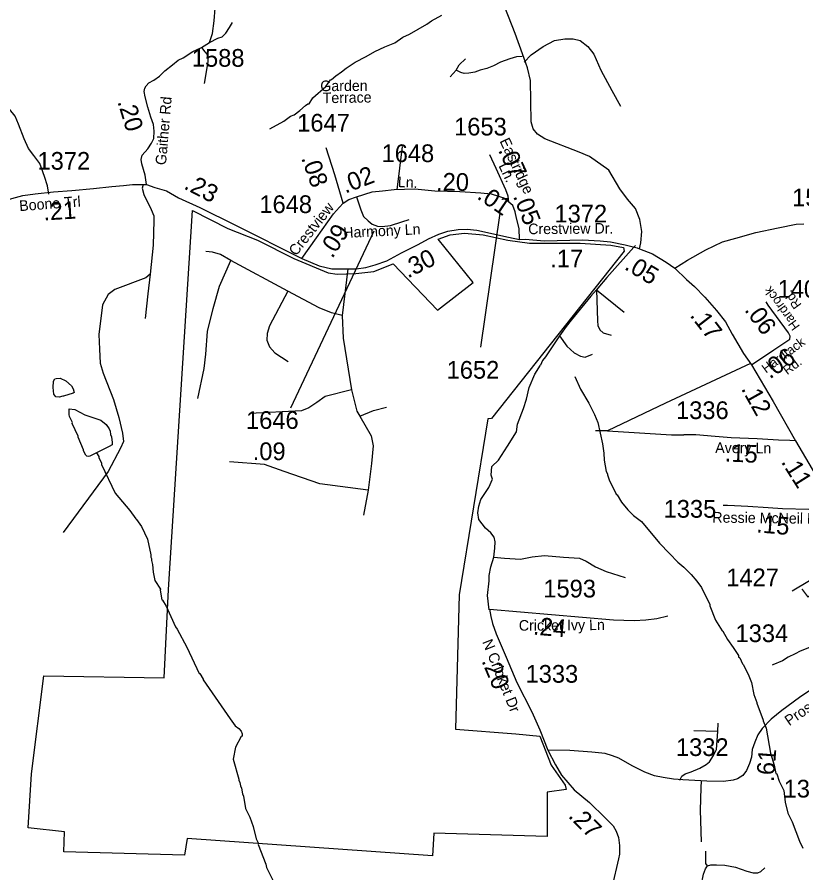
# Model space of a CAD drawing. Extents: x 1248224 to 1454986, y 825081 to 985870.
# Drawn here: x 1345393 to 1350937, y 888434 to 894477 of the extents above; entities that cross this region are included whole.
import ezdxf

# ---------------------------------------------------------------- set-up
doc = ezdxf.new("R2010")
doc.units = 0
for name, color, linetype in [('Exist Boundary Political City Limit New', 7, 'Continuous'), ('Exist Hydrographic Misc Water Feature', 7, 'Continuous'), ('Exist Road Non-System Type 51', 7, 'Continuous'), ('Exist Road Secondary Mileage Hundredths English Label', 7, 'Continuous'), ('Exist Road Secondary Type 51 Attributed', 7, 'Continuous'), ('Exist Road Secondary Type 51 Label', 7, 'Continuous'), ('Exist Road Secondary Type 51 Number Label', 7, 'Continuous'), ('Map Preparation Boundary City Limit Buffer Line', 7, 'Continuous')]:
    doc.layers.add(name, color=color, linetype=linetype)

msp = doc.modelspace()

# ---------------------------------------------------------------- linework, layer by layer
at = {"layer": 'Exist Boundary Political City Limit New'}
for points in [[(1346432.1, 889810.3), (1346462.9, 890433.8), (1346632.5, 893111.7)], [(1346632.5, 893111.7), (1346881.3, 892984.1), (1347091.8, 892901.1), (1347347, 892773.4), (1347589.4, 892671.2), (1347653.2, 892662.7), (1347785, 892667), (1347912.6, 892679.8), (1348048.7, 892735.1), (1348362.7, 892407.4), (1348613.7, 892603.2), (1348367, 892909.6), (1348452.1, 892939.4), (1348554.1, 892952.2), (1348686, 892939.4), (1348860.3, 892901.1), (1349013.4, 892879.8), (1349119.7, 892879.8), (1349370.7, 892879.8), (1349587.6, 892867.1), (1349676.9, 892850), (1349681.1, 892824.5), (1348745.5, 891641.3), (1348718.6, 891640.5), (1348515.2, 890396.2), (1348489.9, 889447.5), (1348916.4, 889415.5)], [(1348916.4, 889415.5), (1349085.5, 889399.5), (1349165.2, 889193.8), (1349263.9, 889051.9), (1349272.4, 889022.1), (1349136.8, 889004.1), (1349136.8, 888691.1), (1348335.9, 888714.8), (1348326.4, 888553.5), (1346593.5, 888677), (1346574.5, 888558.4), (1345722.7, 888582), (1345727.4, 888724.3), (1345471.5, 888752.7), (1345495.2, 889132.1), (1345580.5, 889824.5), (1346432.1, 889810.3)]]:
    msp.add_lwpolyline(points, dxfattribs=at)
at = {"layer": 'Exist Hydrographic Misc Water Feature'}
for points in [[(1347179.1, 893687.8), (1347276.3, 893741.7), (1347325.1, 893776.5), (1347349.4, 893787.9), (1347390, 893817), (1347430.8, 893852.1), (1347447, 893863.7), (1347455.1, 893865.5), (1347482.2, 893905.9), (1347573.8, 893986.8), (1347606.8, 894034.1), (1347612.9, 894035.9), (1347643.4, 894063.2), (1347684, 894090.2), (1347716.6, 894117.5), (1347781.5, 894158), (1347858.4, 894198.3), (1347919.3, 894234.9), (1347990.4, 894268.3), (1348060.6, 894295.7), (1348117.5, 894334.4), (1348166, 894357.3), (1348287.6, 894426.5), (1348320.1, 894449.8), (1348393, 894492)], [(1345719.6, 891799.2), (1345714.9, 891800.8), (1345690.8, 891793.3), (1345666.8, 891795.9), (1345653.2, 891814.1), (1345648.3, 891860.3), (1345649.3, 891906.3), (1345659.7, 891922), (1345667.8, 891925.9), (1345697.8, 891927.1), (1345737.4, 891908.2), (1345776.5, 891873.4), (1345788.1, 891853.1), (1345795.5, 891826.9), (1345789.4, 891821.1), (1345719.6, 891799.2)], [(1349334.2, 891938.1), (1349374.2, 891849.2), (1349432.1, 891751.8), (1349472.3, 891670.9), (1349495.1, 891614.4), (1349528.4, 891462.4), (1349538.2, 891397.4), (1349541.1, 891347.3), (1349555.3, 891269), (1349563, 891252.8), (1349562.8, 891244.8), (1349576.1, 891208.5), (1349625.8, 891107.4), (1349631.7, 891103.2), (1349662.6, 891050.5), (1349707.7, 890996.5), (1349748.5, 890956.6), (1349803.6, 890915.3), (1349932.1, 890762.4), (1350002.4, 890688.6), (1350060.1, 890628), (1350104.4, 890592.4), (1350155.9, 890540.3), (1350196.2, 890494.3), (1350229.2, 890449.6), (1350286.6, 890328.3), (1350286.4, 890320.3), (1350326.1, 890219.4), (1350374.4, 890142.3), (1350379, 890139.5), (1350411.1, 890081.4), (1350451.5, 890026.2), (1350488.5, 889967.6), (1350490.4, 889959.6), (1350498.2, 889951.4), (1350517.3, 889911), (1350525.1, 889902.8), (1350563.4, 889824), (1350582.3, 889777.5), (1350598.5, 889693.2), (1350619.3, 889636.7), (1350618, 889631.2), (1350664.5, 889511.7), (1350663.2, 889506.6), (1350685.2, 889455.2), (1350715.3, 889278.4), (1350741.5, 889193.9), (1350754.2, 889135.6), (1350760.1, 889133.5), (1350777.3, 889081.1), (1350809.5, 889016.4), (1350819.6, 888932.1), (1350837.9, 888855.7), (1350868.6, 888793), (1350921.6, 888657.8), (1350944.5, 888607.2)], [(1345953.5, 891400.4), (1345905.5, 891376.4), (1345897.5, 891374.6), (1345885.5, 891376.8), (1345877.7, 891383), (1345862.4, 891413.3), (1345862.6, 891421.3), (1345824.5, 891510.2), (1345824.7, 891518.2), (1345782.7, 891607.2), (1345782.8, 891615.2), (1345763.7, 891655.6), (1345760, 891669.8), (1345761.3, 891711.1)], [(1345761.3, 891711.1), (1345800.8, 891706.8), (1345872.1, 891669.2), (1345983.2, 891630.6), (1346022.5, 891599.7), (1346041.9, 891569.3), (1346049.5, 891553.1), (1346053, 891529), (1346060.6, 891512.9), (1346063.7, 891472.8), (1346064.8, 891457.4), (1346043.1, 891445.2), (1345953.5, 891400.4)], [(1345953.5, 891400.4), (1345969.5, 891374.9), (1345969.4, 891366.9), (1345988.5, 891326.5), (1345988.3, 891318.5), (1346085.8, 891116.2), (1346190, 890992.4), (1346231.8, 890932.9), (1346236.4, 890930.1), (1346270.6, 890880), (1346312.7, 890791.1), (1346338.1, 890678.5), (1346337.8, 890662.6), (1346341.6, 890654.5), (1346341.3, 890640.4), (1346348.6, 890610.3), (1346353.5, 890558.2), (1346366.1, 890497.9), (1346404.7, 890437), (1346402.6, 890429.7), (1346415.1, 890360.7), (1346420.3, 890358.5), (1346446.1, 890316), (1346510.8, 890170.5), (1346522.5, 890154.3), (1346591.7, 890028.7), (1346679.6, 889842.8), (1346683.6, 889840.6), (1346706.8, 889802), (1346706.6, 889796.1), (1346897.5, 889522.5), (1346933, 889471.5), (1346959.2, 889453.3), (1346974.7, 889435.3), (1346983.1, 889415.6), (1346981.8, 889399.8), (1346976.1, 889395.9), (1346936, 889320.9), (1346920.2, 889237.2), (1346959.1, 889096.4), (1346958.9, 889088.4), (1346966.6, 889072.2), (1346970, 889048.1), (1346977.6, 889031.9), (1346984.8, 888991.8), (1346992.4, 888975.6), (1347006.4, 888887.2), (1347037.1, 888826.5), (1347059.7, 888762), (1347081.7, 888673.5), (1347097, 888641.1), (1347096.9, 888633.1), (1347149.8, 888496), (1347155.2, 888471.9), (1347226.2, 888330.2)]]:
    msp.add_lwpolyline(points, dxfattribs=at)
at = {"layer": 'Exist Road Non-System Type 51'}
for p, q in [((1348494.6, 894102.2), (1348452.7, 894054.9)), ((1348077, 893258.5), (1348116.5, 893564.4)), ((1349760.7, 892864.2), (1349749.5, 892851.6)), ((1347306, 892542.8), (1346901.5, 892757.5)), ((1347730.1, 892699.3), (1347689.1, 892368.7)), ((1349485.2, 892550.2), (1349680.6, 892393.7)), ((1349565.1, 891554.4), (1349479.1, 891554.4)), ((1347872.8, 891136), (1347839.5, 890958.9)), ((1350343.1, 889432.3), (1350174.5, 889437))]:
    msp.add_line(p, q, dxfattribs=at)
for points in [[(1346695, 894261.7), (1346751.9, 894296.8), (1346772.2, 894361.4), (1346785.1, 894450.1), (1346799.9, 894633), (1346809.1, 894727.2), (1346814.6, 894793.6), (1346798, 894852.8), (1346799.9, 894902.6), (1346829.4, 895016.7), (1346840.5, 895075.8)], [(1346751.9, 894296.8), (1346810.2, 894328.3), (1346840.7, 894337.6), (1346866.5, 894363.4), (1346892.2, 894403.3), (1346913.3, 894438.4)], [(1348975.6, 894159.7), (1349025.3, 894209.6), (1349108.9, 894270.4), (1349189.1, 894311), (1349262.3, 894324.5), (1349321.6, 894324.5), (1349370.4, 894311), (1349426.1, 894270.4), (1349468, 894216.3), (1349516.8, 894101.4), (1349593.5, 893959.3), (1349656.2, 893847.8)], [(1346566.2, 894190), (1346634.5, 894234.5), (1346695, 894261.7)], [(1346695, 894261.7), (1346718.6, 894232.9), (1346737.1, 894210.8), (1346740.8, 894160.9), (1346714.9, 894007.6)], [(1348961.8, 894199.9), (1348921.6, 894196.9), (1348874.5, 894183.4), (1348808.3, 894158), (1348757.7, 894132.6), (1348710.7, 894114), (1348665.4, 894102.2), (1348627, 894088.7), (1348585.2, 894081.9), (1348552.1, 894078.5), (1348527.7, 894087), (1348494.6, 894102.2)], [(1348494.6, 894102.2), (1348515.5, 894141.1), (1348560.8, 894181.7)], [(1345616.9, 893227.1), (1345607.8, 893285.3), (1345585.6, 893351.8), (1345552.4, 893444.1), (1345511.8, 893499.5), (1345473, 893549.4), (1345441.7, 893617.7), (1345402.9, 893721.2), (1345378.9, 893776.6), (1345338.3, 893826.4), (1345284.8, 893902.2), (1345194.3, 894046.2)], [(1346283.6, 893295), (1346275.5, 893269.1), (1346287.3, 893224.6), (1346340, 893119.1), (1346359.1, 893072.6), (1346359.1, 893041.2), (1346353.6, 892865.7), (1346333.3, 892660.7), (1346316.7, 892523), (1346298.2, 892349.3)], [(1346901.5, 892757.5), (1346829.4, 892799.7), (1346773.2, 892817.3), (1346725.7, 892820.8)], [(1349749.5, 892851.6), (1349558.6, 892637.2), (1349495.9, 892562.8), (1349485.2, 892550.2)], [(1346669.4, 891783), (1346714.3, 891996.2), (1346726, 892095.9), (1346737.8, 892256.3), (1346778.8, 892418.7), (1346821.8, 892576), (1346901.5, 892757.5)], [(1346333.3, 892660.7), (1346303.2, 892635), (1346084.2, 892553.7), (1346034.8, 892518.4), (1345996, 892444.2), (1345971.2, 892235.7), (1345974.8, 892133.2), (1345978.3, 892034.3), (1345999.5, 891963.6), (1346073.6, 891776.4), (1346112.5, 891649.1), (1346137.2, 891539.6), (1346144.3, 891479.5), (1346123.1, 891433.6), (1346034.8, 891267.5), (1345717.1, 890838.4)], [(1347306, 892542.8), (1347175.1, 892296.3), (1347159.4, 892241.6), (1347157.5, 892196.6), (1347175.1, 892147.7), (1347214.1, 892106.6), (1347308, 892046)], [(1347689.1, 892368.7), (1347614.8, 892388.3), (1347526.9, 892423.5), (1347306, 892542.8)], [(1349485.2, 892550.2), (1349447.1, 892505.3), (1349307, 892337), (1349272, 892291.7), (1349225.8, 892225.2)], [(1349485.2, 892550.2), (1349492.4, 892332.9), (1349495.9, 892299.1), (1349509.8, 892268.6), (1349534.2, 892248.3), (1349590, 892231.4)], [(1347689.1, 892368.7), (1347696.9, 892210.7), (1347755.5, 891845)], [(1349225.8, 892225.2), (1349125.7, 892078.5), (1349105.1, 892050.9), (1349090.5, 892019.1)], [(1349225.8, 892225.2), (1349276.3, 892153.6), (1349328.5, 892106.3), (1349373.9, 892082.6), (1349405.2, 892075.9), (1349457.5, 892096.2)], [(1350573.7, 892031.7), (1349973.6, 891750), (1349565.1, 891554.4)], [(1348725.5, 891156.1), (1348751, 891214), (1348743.1, 891243.1), (1348745.7, 891304.1), (1348793.4, 891349.1), (1348856.9, 891447.1), (1348920.4, 891547.8), (1348928.4, 891603.5), (1348970.7, 891712.1), (1348991.9, 891778.3), (1349010.3, 891862.1), (1349050.1, 891954.8), (1349090.5, 892019.1)], [(1347755.5, 891845), (1347569.8, 891798.7), (1347509.2, 891755.7), (1347454.5, 891718.5), (1347401.7, 891697), (1347036.2, 891677.4)], [(1347755.5, 891845), (1347792.6, 891693.1), (1347814.1, 891657.9)], [(1347814.1, 891657.9), (1347909.9, 891699), (1348001.8, 891722.4)], [(1347814.1, 891657.9), (1347894.3, 891519.4), (1347907.9, 891448.9), (1347896.2, 891325.7), (1347872.8, 891136)], [(1349565.1, 891554.4), (1350016.6, 891527), (1350103.9, 891527.8)], [(1347872.8, 891136), (1347530.7, 891181), (1347280.5, 891269), (1347139.8, 891317.9), (1346893.5, 891337.4)], [(1348760.4, 890662.4), (1348767.3, 890726.7), (1348770.8, 890770.6), (1348763.8, 890804.5), (1348739.4, 890834.9), (1348701.1, 890868.7), (1348655.8, 890929.6), (1348648.8, 890976.9), (1348655.8, 891024.2), (1348669.7, 891071.6), (1348725.5, 891156.1)], [(1348727.2, 890292.2), (1348715, 890391.9), (1348729, 890496.7), (1348729, 890533.9), (1348739.4, 890594.8), (1348760.4, 890662.4)], [(1348760.4, 890662.4), (1348837, 890655.7), (1348948.6, 890648.9), (1349032.2, 890665.8), (1349119.4, 890676), (1349251.9, 890662.4), (1349366.9, 890655.7), (1349412.2, 890635.4), (1349478.4, 890594.8), (1349555.1, 890561), (1349687.6, 890520.4)], [(1350075, 889089.5), (1350090.2, 889116.5), (1350112.5, 889132.9), (1350155.8, 889147), (1350216.7, 889173.9), (1350261.2, 889198.6), (1350285.8, 889218.5), (1350312.8, 889263), (1350333.9, 889304), (1350343.1, 889432.3), (1350345.5, 889490.9)], [(1350228.3, 888652.9), (1350221.3, 888876.8), (1350226.1, 889034.5), (1350227, 889082.8)], [(1350269.4, 888483.5), (1350258.7, 888500.8), (1350257.6, 888552.4), (1350257.6, 888587.5)], [(1350180.8, 888189.4), (1350202.6, 888251.4), (1350226, 888344), (1350241.3, 888424.9), (1350255.3, 888462.4), (1350269.4, 888483.5), (1350294, 888490.5), (1350333.8, 888490.5), (1350392.4, 888487), (1350467.3, 888472.9), (1350548.1, 888446), (1350593.8, 888433.1), (1350626.6, 888434.3), (1350647.7, 888443.6), (1350674.6, 888468.3)]]:
    msp.add_lwpolyline(points, dxfattribs=at)
at = {"layer": 'Exist Road Secondary Type 51 Attributed'}
for points in [[(1349790.7, 892841), (1349800.3, 892882.1), (1349806.1, 892963.1), (1349792.6, 893048), (1349762, 893124.6), (1349704.1, 893192.1), (1349650.1, 893265.5), (1349573, 893396.7), (1349436.4, 893492.5), (1349363.1, 893523.4), (1349120.2, 893618), (1349070, 893650.8), (1349039.2, 893687.5), (1349025.7, 893737.6), (1349019.9, 894029.1), (1348998.7, 894119.8), (1348964.3, 894217.9), (1348910.8, 894362.3), (1348812.9, 894615.4)], [(1346307.1, 893294.1), (1346298.3, 893360.1), (1346273.3, 893441.2), (1346269.4, 893472), (1346277.1, 893502.9), (1346315.7, 893547.3), (1346342.7, 893585.9), (1346358.1, 893620.6), (1346360, 893670.8), (1346356.2, 893719.1), (1346336.9, 893771.2), (1346315.7, 893840.6), (1346298.5, 893913.3), (1346290.8, 893951.9), (1346294.7, 893975), (1346304.3, 893992.4), (1346323.6, 894013.6), (1346358.3, 894032.9), (1346398.8, 894059.9), (1346437.4, 894098.5), (1346491.4, 894141), (1346529.9, 894171.9), (1346566.2, 894190)], [(1347697.2, 893163.4), (1347638.6, 893362.2), (1347576.9, 893554.2)], [(1348868, 893170.3), (1348863.3, 893212.6), (1348846.1, 893258), (1348777.2, 893408.4), (1348731.8, 893505.5)], [(1345211.1, 893134.6), (1345285.9, 893173.8), (1345354.4, 893197), (1345432.5, 893216.3), (1345521.2, 893228.8), (1345650.4, 893244.3), (1345779.1, 893251.9), (1345932.4, 893267.3), (1346062.6, 893279.8), (1346145.1, 893288.3), (1346208.7, 893294.1), (1346255, 893296.1), (1346307.1, 893294.1)], [(1346307.1, 893294.1), (1346365.2, 893274.8), (1346448.1, 893249.8), (1346533, 893201.5), (1346683.4, 893132), (1346936, 893008.5), (1347405.2, 892771.5)], [(1347791.1, 893208.4), (1347900.2, 893242.7), (1347973.4, 893251), (1348057.1, 893259.4), (1348202.2, 893264.2), (1348345, 893249.9), (1348521.7, 893244.7), (1348668.1, 893236.4), (1348741.4, 893228), (1348793.7, 893213.3), (1348828.1, 893200.1)], [(1347697.2, 893163.4), (1347737.3, 893188.8), (1347791.1, 893208.4)], [(1347791.1, 893208.4), (1347820.5, 893116.4), (1347841, 893068.8), (1347873.3, 893037.4), (1347900.7, 893014.9), (1347937.8, 893001.2), (1347971.1, 892998.2), (1348031.8, 893006.1), (1348112, 893030.6), (1348162, 893047.2)], [(1348868, 893170.3), (1348828.1, 893200.1)], [(1347405.2, 892771.5), (1347508.8, 892918), (1347629, 893087.8), (1347669.7, 893136), (1347697.2, 893163.4)], [(1348941.1, 892905.7), (1348938.7, 892983.2), (1348922, 893057), (1348911.9, 893102.2), (1348894.7, 893146.1), (1348868, 893170.3)], [(1350039, 892703.9), (1350129.9, 892761.4), (1350258.9, 892833.4), (1350377.3, 892889), (1350471.8, 892916), (1350612.7, 892956.5), (1350770.1, 892989.5), (1350897.6, 893015), (1350951.6, 893016.5)], [(1347405.2, 892771.5), (1347526.6, 892721.5), (1347617.1, 892698.9), (1347708.8, 892698.6), (1347787.8, 892700.5), (1347857.3, 892708.2), (1347922.8, 892727.5), (1348003.8, 892756.5), (1348107.9, 892812.5), (1348226.8, 892872), (1348298.1, 892910.6), (1348371.4, 892945.4), (1348435, 892964.7), (1348508.3, 892976.2), (1348571.9, 892980.1), (1348641.3, 892972.4), (1348865.2, 892922.8), (1348941.1, 892905.7)], [(1348941.1, 892905.7), (1348981.8, 892908.3), (1349119.6, 892897.4), (1349387.7, 892904.4), (1349512.5, 892896.7), (1349585.8, 892890), (1349689, 892868.7), (1349772.8, 892847.5), (1349790.7, 892841)], [(1349790.7, 892841), (1349881.6, 892804.2), (1349979.5, 892745.9), (1350039, 892703.9)], [(1350039, 892703.9), (1350122.4, 892624.3), (1350178.7, 892573.6), (1350251.8, 892500.3), (1350334.9, 892404.6), (1350396.8, 892324.3), (1350445.8, 892237.5), (1350526, 892102.3), (1350580.9, 892020.7)], [(1350852.1, 892203.3), (1350853.5, 892223), (1350843.6, 892247), (1350700.1, 892442.7), (1350685.6, 892466.2)], [(1350580.9, 892020.7), (1350739.5, 892127.3), (1350852.1, 892203.3)], [(1350580.9, 892020.7), (1350735.3, 891762.5), (1350891.4, 891483.7)], [(1350891.4, 891483.7), (1350851.1, 891486.9), (1350772.3, 891488.4), (1350620.4, 891498.2), (1350437.4, 891506.7), (1350323.5, 891516.5), (1350187, 891526.4), (1350103.9, 891527.8)], [(1350891.4, 891483.7), (1351034.1, 891244), (1351187.4, 891000.4)], [(1351187.4, 891000.4), (1351124.4, 890997), (1350986.5, 890999.8), (1350800.7, 891004), (1350699.4, 891012.5), (1350554.5, 891020.9), (1350460.2, 891026.6), (1350410.9, 891028), (1350381.9, 891028.5)], [(1351320.4, 890800.5), (1351240.2, 890720.2), (1351158.6, 890635.7), (1351088.2, 890572.4), (1351030.8, 890528.1), (1350991.4, 890497.1), (1350867.6, 890422.1)], [(1351638.9, 890447), (1351523.9, 890337.6), (1351449.4, 890272.8), (1351387.4, 890213.7), (1351352.3, 890191.1), (1351319.9, 890170), (1351280.5, 890147.5), (1351198.9, 890116.5), (1351089.1, 890072.8), (1350992, 890026.4), (1350925.9, 889999.6), (1350890.7, 889980.6), (1350841.5, 889958.1), (1350800.7, 889931.3), (1350731.7, 889901.7), (1350728.1, 889900.3)], [(1348730.3, 890296.1), (1348738.5, 890245.1), (1348750.9, 890195.5), (1348778.5, 890122.5), (1348847.3, 889957.1), (1348922.7, 889779.1), (1349028.7, 889571), (1349085.2, 889444.2), (1349141.4, 889300.2)], [(1348730.3, 890296.1), (1349605.7, 890221.2), (1349753.2, 890215.7), (1349834.4, 890221.2), (1349911.5, 890230.9), (1349989.1, 890248.2)], [(1351042.6, 889754.4), (1350921.6, 889672.7), (1350796.4, 889581.2), (1350720.9, 889520), (1350657.6, 889453.8), (1350625.2, 889408.7), (1350604.1, 889356.6), (1350585.8, 889304.5), (1350581.6, 889249.6), (1350566.1, 889205.9), (1350546.4, 889156.6), (1350521.1, 889121.4), (1350481.7, 889098.9), (1350452.1, 889087.6), (1350384.6, 889079.2), (1350265, 889080.6), (1350095.4, 889090.3), (1350029.3, 889094.6), (1349957.5, 889107.2), (1349895.6, 889119.9), (1349826.7, 889143.8), (1349794.3, 889162.1), (1349739.4, 889190.3), (1349645.1, 889243.8), (1349598.7, 889260.7), (1349546.6, 889277.6), (1349453.8, 889286.1), (1349299, 889298.7), (1349141.4, 889300.2)], [(1349141.4, 889300.2), (1349196.8, 889195.8), (1349239.5, 889122.7), (1349327.6, 889020.7), (1349436.4, 888931.2), (1349546.6, 888822.3), (1349604.2, 888765.1), (1349624.9, 888727.9), (1349641.4, 888683.8), (1349649, 888627), (1349648.3, 888565.3), (1349642.8, 888532.2), (1349597.3, 888339.3), (1349584.9, 888293.3), (1349575.3, 888242.3), (1349567, 888148.6), (1349571.2, 888093.5)]]:
    msp.add_lwpolyline(points, dxfattribs=at)
at = {"layer": 'Exist Road Secondary Type 51 Number Label'}
for p, q in [((1348803.5, 893093.1), (1348665.7, 892147.1)), ((1347912.7, 892964.5), (1347324.9, 891715.5))]:
    msp.add_line(p, q, dxfattribs=at)
at = {"layer": 'Map Preparation Boundary City Limit Buffer Line'}
for points in [[(1346432.1, 889810.3), (1346462.9, 890433.8), (1346632.5, 893111.7)], [(1346632.5, 893111.7), (1346881.3, 892984.1), (1347091.8, 892901.1), (1347347, 892773.4), (1347589.4, 892671.2), (1347653.2, 892662.7), (1347785, 892667), (1347912.6, 892679.8), (1348048.7, 892735.1), (1348362.7, 892407.4), (1348613.7, 892603.2), (1348367, 892909.6), (1348452.1, 892939.4), (1348554.1, 892952.2), (1348686, 892939.4), (1348860.3, 892901.1), (1349013.4, 892879.8), (1349119.7, 892879.8), (1349370.7, 892879.8), (1349587.6, 892867.1), (1349676.9, 892850), (1349681.1, 892824.5), (1348745.5, 891641.3), (1348718.6, 891640.5), (1348515.2, 890396.2), (1348489.9, 889447.5), (1348916.4, 889415.5)], [(1348916.4, 889415.5), (1349085.5, 889399.5), (1349165.2, 889193.8), (1349263.9, 889051.9), (1349272.4, 889022.1), (1349136.8, 889004.1), (1349136.8, 888691.1), (1348335.9, 888714.8), (1348326.4, 888553.5), (1346593.5, 888677), (1346574.5, 888558.4), (1345722.7, 888582), (1345727.4, 888724.3), (1345471.5, 888752.7), (1345495.2, 889132.1), (1345580.5, 889824.5), (1346432.1, 889810.3)]]:
    msp.add_lwpolyline(points, dxfattribs=at)

# ---------------------------------------------------------------- texts
at = {"layer": 'Exist Road Secondary Mileage Hundredths English Label'}
for s, rotation, p in [('.20', 286.97797, (1346100.3, 893880.3)), ('.07', 294.61433, (1348789.2, 893538.2)), ('.08', 289.55259, (1347398.7, 893482)), ('.02', 21.04322, (1347711, 893230.1)), ('.20', 359.37661, (1348352.2, 893252.1)), ('.23', 332.41899, (1346564.5, 893268.7)), ('.01', 325.87501, (1348635.3, 893199.2)), ('.21', 3.38274, (1345580.7, 893040.9)), ('.05', 291.43935, (1348895.3, 893212.6)), ('.09', 57.42757, (1347619.7, 892767.5)), ('.30', 26.62482, (1348153.6, 892630.7)), ('.17', 359.77697, (1349159.4, 892710)), ('.05', 329.21748, (1349676.6, 892700.2)), ('.06', 306.24987, (1350527.6, 892408.3)), ('.17', 307.64344, (1350142, 892369.3)), ('.06', 33.91167, (1350710.6, 891917.8)), ('.12', 299.25571, (1350505.6, 891852.5)), ('.09', 359.80173, (1347057.2, 891349)), ('.15', 357.35527, (1350390.6, 891339.7)), ('.11', 302.19268, (1350787.1, 891335.6)), ('.15', 355.23241, (1350613, 890838.9)), ('.24', 355.10537, (1349035.1, 890116.9)), ('.20', 292.94917, (1348672, 889930.8)), ('.61', 85.60457, (1350738.9, 889074.1)), ('.27', 315.23332, (1349281.2, 888830.5))]:
    msp.add_text(s, height=125, rotation=rotation, dxfattribs=at).set_placement(p)
at = {"layer": 'Exist Road Secondary Type 51 Label'}
for s, height, rotation, p in [('Garden', 75, 0.40069, (1347535, 893953.9)), ('Gaither Rd', 75, 85.14289, (1346444.2, 893429.8)), ('Terrace', 75, 0.93156, (1347552, 893868.9)), ('Eastridge', 75, 295.05818, (1348799.9, 893602.7)), ('Ln.', 75, 295.05818, (1348792.3, 893428.2)), ('Ln.', 75, 357.46321, (1348081.6, 893276.9)), ('Boone Trl', 75, 4.32745, (1345410.4, 893106.6)), ('Crestview', 75, 51.65189, (1347363.7, 892785.8)), ('Harmony Ln', 75, 2.75701, (1347698.6, 892917.2)), ('Crestview Dr.', 75, 0.48238, (1349004, 892943.7)), ('Hardrock', 65.62, 125.91684, (1350926.3, 892294.3)), ('Rd.', 65.62, 125.91684, (1350938.1, 892445.8)), ('Hardtack', 65.62, 36.6596, (1350684.3, 891959.2)), ('Rd.', 65.62, 36.6596, (1350834, 891947.9)), ('Avery Ln', 75, 359.47302, (1350324.8, 891399.3)), ('Ressie McNeil Ln', 75, 359.27618, (1350304.3, 890907.6)), ('Long St', 75, 37.14972, (1350972.6, 890371.2)), ('Cricket Ivy Ln', 75, 0.45265, (1348937.8, 890143.6)), ('N Cricket Dr', 75, 291.87754, (1348677.6, 890065.5)), ('Prospect Dr', 75, 34.37135, (1350848.1, 889468.4))]:
    msp.add_text(s, height=height, rotation=rotation, dxfattribs=at).set_placement(p)
at = {"layer": 'Exist Road Secondary Type 51 Number Label'}
for s, p in [('1588', (1346627.3, 894126.6)), ('1647', (1347371.6, 893668.8)), ('1653', (1348480.1, 893641.3)), ('1648', (1347967.7, 893453.2)), ('1372', (1345536.9, 893399.4)), ('1517', (1350868.6, 893141)), ('1648', (1347104.3, 893093.3)), ('1372', (1349189.4, 893026.9)), ('1403', (1350765.5, 892495)), ('1652', (1348427.4, 891923.7)), ('1336', (1350048.2, 891638.4)), ('1646', (1347010, 891569.2)), ('1335', (1349960.5, 890941.9)), ('1427', (1350403.1, 890458)), ('1593', (1349110.6, 890378.7)), ('1334', (1350468.6, 890063.4)), ('1333', (1348985.1, 889776.5)), ('1332', (1350047.6, 889259.1)), ('1369', (1350808.4, 888965.8))]:
    msp.add_text(s, height=125, dxfattribs=at).set_placement(p)

doc.saveas('drawing.dxf')
